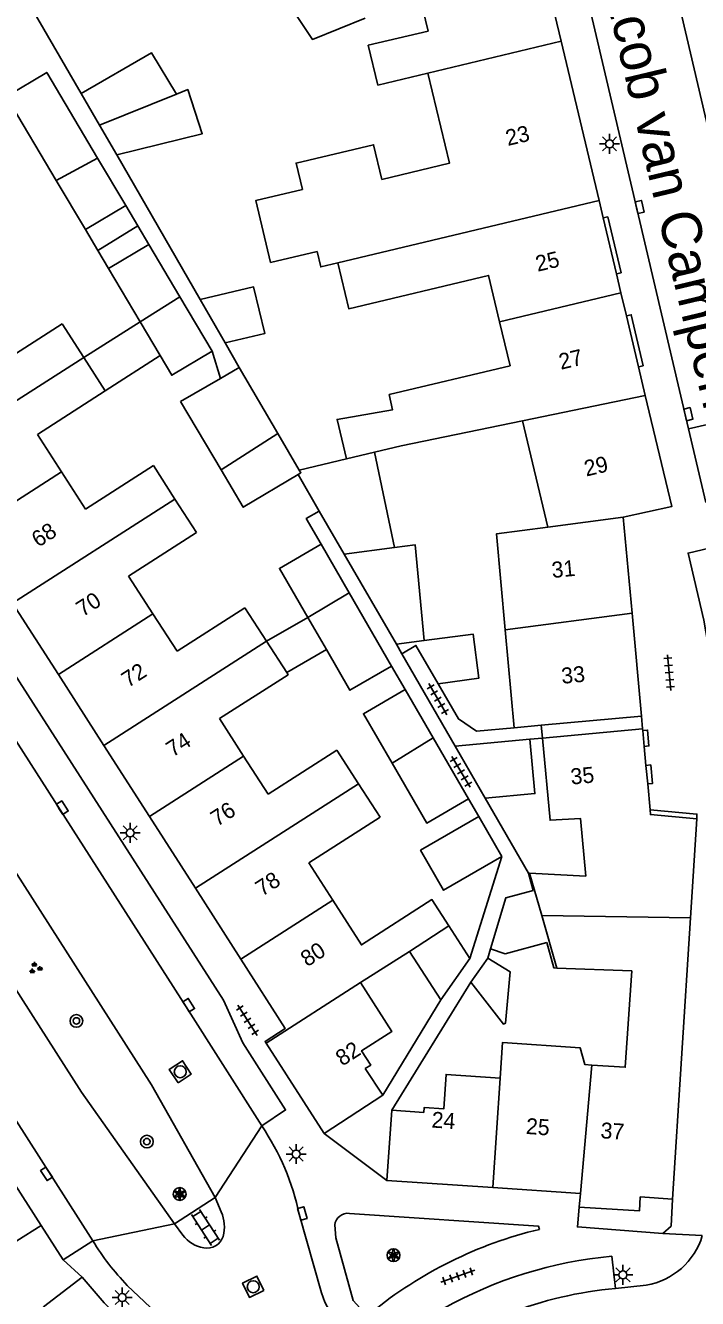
# Model space of a CAD drawing. Extents: x 132998 to 136004, y 396998 to 398512.
# Drawn here: x 133074.7 to 133116.9, y 397340.6 to 397420.4 of the extents above; entities that cross this region are included whole.
import ezdxf

# ---------------------------------------------------------------- set-up
doc = ezdxf.new("R2010")
doc.units = 0
for name, color, linetype in [('gg-afsc-erfafscheiding', 7, 'Continuous'), ('gg-anno-huisnummerreeks BGT', 7, 'Continuous'), ('gg-anno-openbare ruimte label', 7, 'Continuous'), ('gg-bbg-gedigitaliseerde bebouwing', 7, 'Continuous'), ('gg-bbg-gedigitaliseerde bebouwing onder overbouw', 7, 'Continuous'), ('gg-bbg-gedigitaliseerde bijgebouw', 7, 'Continuous'), ('gg-bbg-gedigitaliseerde overbouw', 7, 'Continuous'), ('gg-bbg-hoofdgebouw', 7, 'Continuous'), ('gg-bbg-luifel en loopbrug', 7, 'Continuous'), ('gg-bbg-pand overbouw', 7, 'Continuous'), ('gg-bbg-tussenscheiding', 7, 'Continuous'), ('gg-knt-verharding', 7, 'Continuous'), ('gg-knt-verharding nz', 7, 'Continuous'), ('gt-grn-weggrens', 7, 'Continuous'), ('gt-symb-boom', 7, 'Continuous'), ('gt-symb-groenvak', 7, 'Continuous'), ('gt-symb-klinker verharding', 7, 'Continuous'), ('gt-symb-kolk', 7, 'Continuous'), ('gt-symb-lichtmast', 7, 'Continuous'), ('gt-symb-rioolschacht', 7, 'Continuous'), ('gt-symb-solitaire heester', 7, 'Continuous'), ('gt-symb-tegel verharding', 7, 'Continuous')]:
    doc.layers.add(name, color=color, linetype=linetype)

# ---------------------------------------------------------------- blocks, each defined once
blk = doc.blocks.new('gt0-TEG1')
at = {"layer": 'gt-symb-tegel verharding'}
for p, q in [((-1.125, 0), (1.125, 0)), ((-0.9, -0.25), (-0.9, 0.25)), ((-0.45, -0.25), (-0.45, 0.25)), ((0, -0.25), (0, 0.25)), ((0.45, -0.25), (0.45, 0.25)), ((0.9, -0.25), (0.9, 0.25))]:
    blk.add_line(p, q, dxfattribs=at)
blk = doc.blocks.new('gt0-KOLK')
at = {"layer": 'gt-symb-kolk'}
blk.add_lwpolyline([(0, 0), (0.375, 0), (0.375, 0.4), (-0.375, 0.4), (-0.375, 0), (0, 0)], dxfattribs=at)
blk = doc.blocks.new('gt0-LMAST')
at = {"layer": 'gt-symb-lichtmast'}
for p, q in [((-0.182, 0.173), (-0.447, 0.438)), ((-0.005, 0.246), (-0.005, 0.621)), ((0.172, 0.173), (0.437, 0.438)), ((-0.255, -0.004), (-0.63, -0.004)), ((-0.182, -0.181), (-0.447, -0.446)), ((-0.005, -0.254), (-0.005, -0.629)), ((0.437, -0.446), (0.172, -0.181)), ((0.245, -0.004), (0.62, -0.004))]:
    blk.add_line(p, q, dxfattribs=at)
blk.add_circle((-0.005, -0.004), 0.25, dxfattribs=at)
blk = doc.blocks.new('gt0-SH')
at = {"layer": 'gt-symb-solitaire heester'}
blk.add_circle((0, 0), 0.4, dxfattribs=at)
for centre, start, end in [((-0.346, 0.2), 270, 30), ((-0.346, -0.2), 330, 90), ((0, 0.4), 210, 330), ((0.346, 0.2), 150, 270), ((0.346, -0.2), 90, 210), ((0, -0.4), 30, 150)]:
    blk.add_arc(centre, 0.4, start, end, dxfattribs=at)
blk = doc.blocks.new('gt0-RS')
at = {"layer": 'gt-symb-rioolschacht'}
blk.add_lwpolyline([(-0.5, -0.5), (0.5, -0.5), (0.5, 0.5), (-0.5, 0.5)], close=True, dxfattribs=at)
blk.add_circle((0, 0), 0.375, dxfattribs=at)
blk = doc.blocks.new('gt0-BOOM')
at = {"layer": 'gt-symb-boom'}
for radius in [0.4, 0.2]:
    blk.add_circle((0, 0), radius, dxfattribs=at)
blk = doc.blocks.new('gt0-KL1')
at = {"layer": 'gt-symb-klinker verharding'}
for p, q in [((-1.15, 0.3), (1.15, 0.3)), ((-1, -0.3), (-1, 0.3)), ((-0.5, 0.3), (-0.5, 0.45)), ((0, -0.3), (0, 0.3)), ((0.5, 0.3), (0.5, 0.45)), ((1, -0.3), (1, 0.3)), ((-1.15, -0.3), (1.15, -0.3)), ((-0.5, -0.45), (-0.5, -0.3)), ((0.5, -0.45), (0.5, -0.3))]:
    blk.add_line(p, q, dxfattribs=at)
blk = doc.blocks.new('gt0-GRVAK')
at = {"layer": 'gt-symb-groenvak'}
for p, q in [((-0.11, 0.189), (-0.228, 0.24)), ((-0.182, 0.153), (0.088, 0.153)), ((-0.091, 0.211), (-0.156, 0.322)), ((-0.047, 0.214), (-0.047, 0.393)), ((-0.004, 0.211), (0.061, 0.322)), ((0.015, 0.189), (0.133, 0.24)), ((0.262, -0.052), (0.197, 0.059)), ((0.305, -0.049), (0.305, 0.13)), ((0.349, -0.052), (0.414, 0.059)), ((-0.245, -0.228), (-0.363, -0.177)), ((-0.318, -0.264), (-0.047, -0.264)), ((-0.226, -0.206), (-0.291, -0.095)), ((-0.183, -0.203), (-0.183, -0.024)), ((-0.139, -0.206), (-0.074, -0.095)), ((-0.12, -0.228), (-0.002, -0.177)), ((0.243, -0.074), (0.125, -0.023)), ((0.17, -0.11), (0.441, -0.11)), ((0.368, -0.074), (0.486, -0.023))]:
    blk.add_line(p, q, dxfattribs=at)

msp = doc.modelspace()

# ---------------------------------------------------------------- linework, layer by layer
at = {"layer": 'gg-afsc-erfafscheiding'}
for p, q in [((133078.228, 397416.159), (133075.137, 397421.502)), ((133085.684, 397403.233), (133080.462, 397412.311)), ((133088.137, 397398.97), (133087.248, 397400.515)), ((133086.443, 397399.992), (133086.965, 397398.291)), ((133098.341, 397381.025), (133101.684, 397375.229)), ((133097.694, 397380.247), (133098.548, 397378.771)), ((133105.384, 397376.381), (133103.018, 397376.164)), ((133107.166, 397375.731), (133106.38, 397375.659)), ((133102.517, 397371.915), (133103.162, 397370.801)), ((133103.569, 397371.958), (133106.277, 397367.261)), ((133104.612, 397368.297), (133102.601, 397361.913)), ((133103.902, 397362.504), (133103.726, 397361.927)), ((133097.72, 397352.39), (133102.677, 397360.409)), ((133097.15, 397353.33), (133100.79, 397359.312))]:
    msp.add_line(p, q, dxfattribs=at)
for points in [[(133093.161, 397389.971), (133092.339, 397389.495), (133093.272, 397387.884)], [(133100.619, 397379.14), (133101.895, 397376.936), (133103.018, 397376.164)]]:
    msp.add_lwpolyline(points, dxfattribs=at)
at = {"layer": 'gg-bbg-gedigitaliseerde bebouwing'}
for p, q in [((133099.989, 397420.085), (133099.292, 397423.017)), ((133099.978, 397417.445), (133096.832, 397416.695)), ((133072.893, 397399.062), (133077.026, 397401.712)), ((133077.026, 397401.712), (133078.38, 397399.611)), ((133078.38, 397399.611), (133079.734, 397397.509)), ((133075.475, 397394.778), (133079.734, 397397.509)), ((133105.908, 397395.636), (133098.303, 397394.063)), ((133107.497, 397388.963), (133105.908, 397395.636)), ((133076.987, 397392.427), (133075.475, 397394.778)), ((133096.633, 397393.665), (133098.303, 397394.063)), ((133078.488, 397390.094), (133076.987, 397392.427)), ((133078.488, 397390.094), (133082.751, 397392.827)), ((133082.751, 397392.827), (133084.105, 397390.726)), ((133084.105, 397390.726), (133085.46, 397388.624)), ((133081.202, 397385.894), (133085.46, 397388.624)), ((133082.727, 397383.523), (133081.202, 397385.894)), ((133082.727, 397383.523), (133084.236, 397381.177)), ((133084.236, 397381.177), (133088.5, 397383.905)), ((133088.5, 397383.905), (133089.854, 397381.804)), ((133089.854, 397381.804), (133091.12, 397379.84)), ((133105.384, 397376.381), (133104.822, 397382.521)), ((133086.903, 397376.948), (133088.415, 397374.595)), ((133107.092, 397376.537), (133105.384, 397376.381)), ((133089.954, 397372.201), (133094.263, 397374.964)), ((133094.263, 397374.964), (133095.617, 397372.862)), ((133088.415, 397374.595), (133089.954, 397372.201)), ((133095.617, 397372.862), (133096.971, 397370.761)), ((133092.501, 397367.895), (133096.971, 397370.761)), ((133092.501, 397367.895), (133094.002, 397365.562)), ((133106.343, 397367.257), (133109.886, 397367.06)), ((133098.814, 397362.351), (133095.753, 397360.388)), ((133112.764, 397361.121), (133108.071, 397361.301))]:
    msp.add_line(p, q, dxfattribs=at)
for points in [[(133089.863, 397421.567), (133090.945, 397422.277), (133092.731, 397419.559), (133096.047, 397420.896)], [(133099.989, 397420.085), (133096.238, 397419.193), (133096.832, 397416.695)], [(133092.1, 397410.151), (133091.708, 397411.798), (133096.568, 397412.955), (133097.087, 397410.775), (133101.327, 397411.785), (133099.978, 397417.445)], [(133093.026, 397406.26), (133090.107, 397405.566), (133089.181, 397409.457), (133092.1, 397410.151)], [(133094.323, 397405.541), (133093.257, 397405.287), (133093.026, 397406.26)], [(133104.475, 397401.848), (133103.782, 397404.757), (133095.008, 397402.666), (133094.323, 397405.541)], [(133097.538, 397397.274), (133105.134, 397399.085), (133104.475, 397401.848)], [(133097.538, 397397.274), (133097.763, 397396.327), (133094.274, 397395.721), (133094.865, 397393.243)], [(133104.822, 397382.521), (133104.271, 397388.535), (133107.497, 397388.963)], [(133086.903, 397376.948), (133091.209, 397379.702), (133091.12, 397379.84)], [(133107.166, 397375.731), (133107.639, 397370.575), (133109.544, 397370.687), (133109.886, 397367.06)], [(133094.002, 397365.562), (133095.807, 397362.754), (133100.231, 397365.598), (133101.296, 397363.942)], [(133112.764, 397361.121), (133112.359, 397355.077), (133110.257, 397355.218)], [(133095.753, 397360.388), (133097.717, 397357.33), (133095.819, 397356.111), (133096.39, 397355.218), (133096.05, 397355)], [(133110.257, 397355.218), (133109.826, 397355.247), (133109.519, 397356.307), (133104.655, 397356.631), (133104.505, 397354.404)], [(133099.72, 397352.25), (133099.735, 397352.546), (133100.966, 397352.464), (133101.12, 397354.63), (133104.505, 397354.404)]]:
    msp.add_lwpolyline(points, dxfattribs=at)
at = {"layer": 'gg-bbg-gedigitaliseerde bebouwing onder overbouw'}
for p, q in [((133113.373, 397377.113), (133107.092, 397376.537)), ((133113.447, 397376.307), (133107.166, 397375.731))]:
    msp.add_line(p, q, dxfattribs=at)
at = {"layer": 'gg-bbg-gedigitaliseerde bijgebouw'}
for p, q in [((133079.379, 397414.177), (133078.228, 397416.159)), ((133073.584, 397415.893), (133076.656, 397410.715)), ((133080.462, 397412.311), (133079.379, 397414.177)), ((133081.02, 397409.133), (133079.251, 397412.115)), ((133076.656, 397410.715), (133078.487, 397407.63)), ((133078.487, 397407.63), (133081.02, 397409.133)), ((133082.466, 397406.697), (133079.932, 397405.193)), ((133084.411, 397403.417), (133082.466, 397406.697)), ((133079.932, 397405.193), (133081.921, 397401.841)), ((133086.443, 397399.992), (133084.411, 397403.417)), ((133085.684, 397403.233), (133087.248, 397400.515)), ((133081.921, 397401.841), (133083.18, 397399.719)), ((133088.137, 397398.97), (133086.965, 397398.291)), ((133088.137, 397398.97), (133090.559, 397394.837)), ((133084.462, 397396.842), (133086.965, 397398.291)), ((133084.462, 397396.842), (133086.996, 397392.565)), ((133090.559, 397394.837), (133091.907, 397392.538)), ((133094.865, 397393.243), (133091.907, 397392.538)), ((133097.888, 397387.688), (133096.633, 397393.665)), ((133091.833, 397392.265), (133093.161, 397389.971)), ((133093.161, 397389.971), (133094.726, 397387.269)), ((133093.272, 397387.884), (133095.034, 397384.841)), ((133094.726, 397387.269), (133097.998, 397381.618)), ((133095.034, 397384.841), (133097.694, 397380.247)), ((133092.442, 397383.29), (133093.606, 397381.278)), ((133097.998, 397381.618), (133098.341, 397381.025)), ((133100.3, 397375.744), (133098.548, 397378.771)), ((133102.517, 397371.915), (133100.3, 397375.744)), ((133104.612, 397368.297), (133103.162, 397370.801)), ((133106.277, 397367.261), (133106.343, 397367.257)), ((133106.57, 397366.172), (133106.277, 397367.261)), ((133102.601, 397361.913), (133101.296, 397363.942)), ((133098.814, 397362.351), (133100.79, 397359.312)), ((133100.79, 397359.312), (133102.601, 397361.913)), ((133102.677, 397360.409), (133103.726, 397361.927))]:
    msp.add_line(p, q, dxfattribs=at)
for points in [[(133078.228, 397416.159), (133082.64, 397418.715), (133084.199, 397416.12)], [(133079.251, 397412.115), (133076.062, 397417.49), (133073.528, 397415.987), (133073.584, 397415.893)], [(133080.462, 397412.311), (133085.823, 397413.641), (133084.911, 397416.407), (133084.199, 397416.12)], [(133087.248, 397400.515), (133089.737, 397401.109), (133089.04, 397404.033), (133085.684, 397403.233)], [(133083.18, 397399.719), (133083.909, 397398.489), (133086.443, 397399.992)], [(133091.833, 397392.265), (133088.394, 397390.205), (133086.996, 397392.565)], [(133092.442, 397383.29), (133090.658, 397386.371), (133093.272, 397387.884)], [(133099.746, 397381.85), (133099.168, 397387.858), (133097.888, 397387.688)], [(133100.619, 397379.14), (133103.171, 397379.478), (133102.811, 397382.255), (133099.746, 397381.85)], [(133093.606, 397381.278), (133095.08, 397378.733), (133097.694, 397380.247)], [(133100.619, 397379.14), (133099.227, 397381.546), (133098.341, 397381.025)], [(133097.734, 397374.148), (133095.934, 397377.258), (133098.548, 397378.771)], [(133097.734, 397374.148), (133099.903, 397370.402), (133102.517, 397371.915)], [(133103.162, 397370.801), (133099.515, 397368.69), (133100.965, 397366.186), (133104.612, 397368.297)], [(133106.57, 397366.172), (133104.873, 397365.716), (133103.902, 397362.504)], [(133107.447, 397362.909), (133104.826, 397362.204), (133103.902, 397362.504)], [(133108.071, 397361.301), (133107.878, 397361.308), (133107.447, 397362.909)], [(133102.677, 397360.409), (133104.712, 397357.79), (133104.838, 397357.844), (133105.137, 397361.071), (133103.726, 397361.927)]]:
    msp.add_lwpolyline(points, dxfattribs=at)
at = {"layer": 'gg-bbg-gedigitaliseerde overbouw'}
msp.add_line((133107.092, 397376.537), (133107.166, 397375.731), dxfattribs=at)
at = {"layer": 'gg-bbg-hoofdgebouw'}
for p, q in [((133108.338, 397419.438), (133107.01, 397425.03)), ((133110.711, 397409.446), (133108.338, 397419.438)), ((133110.969, 397408.36), (133110.711, 397409.446)), ((133111.801, 397404.854), (133110.969, 397408.36)), ((133112.086, 397403.655), (133111.801, 397404.854)), ((133112.428, 397402.214), (133112.086, 397403.655)), ((133113.188, 397399.017), (133112.428, 397402.214)), ((133113.612, 397397.23), (133113.188, 397399.017)), ((133112.781, 397383.574), (133112.23, 397389.59)), ((133076.793, 397379.72), (133073.923, 397384.196)), ((133113.373, 397377.113), (133112.781, 397383.574)), ((133076.793, 397379.72), (133079.645, 397375.273)), ((133113.456, 397376.208), (133113.447, 397376.307)), ((133113.547, 397375.212), (133113.456, 397376.208)), ((133079.645, 397375.273), (133082.509, 397370.807)), ((133113.657, 397374.017), (133113.547, 397375.212)), ((133113.764, 397372.852), (133113.657, 397374.017)), ((133113.913, 397371.229), (133113.764, 397372.852)), ((133082.509, 397370.807), (133085.395, 397366.308)), ((133116.447, 397364.456), (133116.84, 397370.66)), ((133085.395, 397366.308), (133088.242, 397361.868)), ((133115.33, 397346.8), (133116.447, 397364.456)), ((133089.83, 397356.591), (133093.46, 397350.93)), ((133097.15, 397353.33), (133096.05, 397355)), ((133093.46, 397350.93), (133097.15, 397353.33)), ((133097.4, 397347.98), (133097.72, 397352.39)), ((133099.72, 397352.25), (133097.72, 397352.39)), ((133104.042, 397347.532), (133097.4, 397347.98)), ((133104.042, 397347.532), (133109.54, 397347.16)), ((133109.54, 397347.16), (133109.47, 397346.3))]:
    msp.add_line(p, q, dxfattribs=at)
for points in [[(133112.23, 397389.59), (133115.27, 397390.25), (133113.612, 397397.23)], [(133116.84, 397370.66), (133113.94, 397370.93), (133113.913, 397371.229)], [(133088.242, 397361.868), (133091.03, 397357.52), (133089.76, 397356.7), (133089.83, 397356.591)], [(133115.33, 397346.8), (133113.3, 397346.95), (133113.25, 397346.07), (133109.47, 397346.3)]]:
    msp.add_lwpolyline(points, dxfattribs=at)
at = {"layer": 'gg-bbg-luifel en loopbrug'}
for p, q in [((133081.77, 397407.869), (133081.02, 397409.133)), ((133078.487, 397407.63), (133079.272, 397406.306)), ((133081.77, 397407.869), (133079.272, 397406.306)), ((133082.466, 397406.697), (133081.77, 397407.869)), ((133079.272, 397406.306), (133079.932, 397405.193)), ((133078.38, 397399.611), (133081.921, 397401.841)), ((133079.734, 397397.509), (133083.18, 397399.719)), ((133092.442, 397383.29), (133089.854, 397381.804)), ((133091.12, 397379.84), (133093.606, 397381.278)), ((133106.38, 397375.659), (133101.684, 397375.229)), ((133101.684, 397375.229), (133103.569, 397371.958))]:
    msp.add_line(p, q, dxfattribs=at)
msp.add_lwpolyline([(133103.569, 397371.958), (133106.693, 397372.245), (133106.38, 397375.659)], dxfattribs=at)
at = {"layer": 'gg-bbg-pand overbouw'}
msp.add_line((133113.373, 397377.113), (133113.447, 397376.307), dxfattribs=at)
at = {"layer": 'gg-bbg-tussenscheiding'}
for p, q in [((133108.338, 397419.438), (133099.978, 397417.445)), ((133079.379, 397414.177), (133084.199, 397416.12)), ((133079.251, 397412.115), (133076.656, 397410.715)), ((133094.323, 397405.541), (133110.711, 397409.446)), ((133081.921, 397401.841), (133084.411, 397403.417)), ((133104.475, 397401.848), (133112.086, 397403.655)), ((133068.217, 397393.093), (133078.38, 397399.611)), ((133113.612, 397397.23), (133105.908, 397395.636)), ((133090.559, 397394.837), (133086.996, 397392.565)), ((133094.865, 397393.243), (133096.633, 397393.665)), ((133071.075, 397388.636), (133076.987, 397392.427)), ((133073.923, 397384.196), (133084.105, 397390.726)), ((133112.23, 397389.59), (133107.497, 397388.963)), ((133094.726, 397387.269), (133097.888, 397387.688)), ((133095.034, 397384.841), (133092.442, 397383.29)), ((133076.793, 397379.72), (133082.727, 397383.523)), ((133112.781, 397383.574), (133104.822, 397382.521)), ((133079.645, 397375.273), (133089.854, 397381.804)), ((133097.998, 397381.618), (133099.746, 397381.85)), ((133097.734, 397374.148), (133100.3, 397375.744)), ((133082.509, 397370.807), (133088.415, 397374.595)), ((133085.395, 397366.308), (133095.617, 397372.862)), ((133107.115, 397364.596), (133106.343, 397367.257)), ((133088.242, 397361.868), (133094.002, 397365.562)), ((133107.115, 397364.596), (133108.071, 397361.301)), ((133116.447, 397364.456), (133107.115, 397364.596)), ((133101.296, 397363.942), (133098.814, 397362.351)), ((133095.753, 397360.388), (133089.83, 397356.591)), ((133110.257, 397355.218), (133109.54, 397347.16)), ((133104.505, 397354.404), (133104.042, 397347.532))]:
    msp.add_line(p, q, dxfattribs=at)
msp.add_lwpolyline([(133091.907, 397392.538), (133092.006, 397392.369), (133091.833, 397392.265)], dxfattribs=at)
at = {"layer": 'gg-knt-verharding'}
for p, q in [((133109.376, 397424.737), (133116.321, 397395.125)), ((133116.321, 397395.125), (133121.68, 397396.369)), ((133116.321, 397395.125), (133117.403, 397390.512)), ((133084.079, 397345.261), (133086.63, 397346.907)), ((133093.299, 397340.927), (133091.905, 397345.855)), ((133077.092, 397342.999), (133075.712, 397345.156)), ((133078.957, 397344.197), (133077.092, 397342.999)), ((133111.74, 397341.21), (133111.515, 397343.224)), ((133113.677, 397341.415), (133111.74, 397341.21))]:
    msp.add_line(p, q, dxfattribs=at)
for points in [[(133114.651, 397426.924), (133114.98, 397424.97), (133121.68, 397396.369)], [(133110.969, 397408.36), (133111.259, 397408.427), (133112.097, 397404.924), (133111.801, 397404.854)], [(133112.428, 397402.214), (133112.733, 397402.286), (133113.473, 397399.085), (133113.188, 397399.017)], [(133059.175, 397398.83), (133061.001, 397400.034), (133087.153, 397359.28), (133088.372, 397356.604), (133091.051, 397352.408), (133089.547, 397351.404)], [(133086.63, 397346.907), (133082.637, 397353.986), (133054.967, 397397.254)], [(133051.68, 397395.065), (133078.253, 397353.519), (133084.079, 397345.261)], [(133075.712, 397345.156), (133047.045, 397389.968), (133048.931, 397391.181)], [(133119.291, 397373.574), (133117.496, 397373.694), (133117.8, 397378.25), (133117.8, 397380.194), (133117.286, 397383.129), (133116.3, 397387.334), (133118.052, 397387.745)], [(133113.547, 397375.212), (133113.846, 397375.239), (133113.755, 397376.235), (133113.456, 397376.208)], [(133113.764, 397372.852), (133114.063, 397372.879), (133113.956, 397374.044), (133113.657, 397374.017)], [(133116.84, 397370.66), (133116.859, 397370.959), (133113.913, 397371.229)], [(133114.71, 397344.65), (133115.23, 397345.12), (133115.33, 397346.8)], [(133106.973, 397344.912), (133106.92, 397345.11), (133095.051, 397345.915)], [(133109.47, 397346.3), (133109.36, 397345.06), (133114.71, 397344.65)], [(133094.131, 397345.187), (133094.192, 397344.378), (133095.294, 397340.453), (133095.712, 397339.995), (133096.43, 397339.701)], [(133078.282, 397341.911), (133075.868, 397340.041), (133075.547, 397335.599)], [(133085.417, 397334.717), (133079.657, 397340.3), (133078.282, 397341.911)], [(133086.36, 397336.329), (133083.275, 397339.336), (133081.113, 397341.397)]]:
    msp.add_lwpolyline(points, dxfattribs=at)
for centre, radius, start, end in [((133076.582, 397342.619), 15.661, 11.92437, 34.12093), ((133094.957, 397345.089), 0.832, 83.50523, 173.20421), ((133113.172, 397319.099), 26.547, 103.50428, 129.09856), ((133112.943, 397345.789), 4.436, 279.5279, 343.32914), ((133091.906, 397351.937), 15.086, 210.87, 224.32254), ((133113.909, 397316.894), 26.439, 95.19416, 119.33211), ((133098.594, 397342.636), 5.564, 197.8841, 298.02181)]:
    msp.add_arc(centre, radius, start, end, dxfattribs=at)
at = {"layer": 'gg-knt-verharding nz'}
for p, q in [((133086.63, 397346.907), (133087.006, 397346.006)), ((133084.608, 397344.555), (133084.079, 397345.261))]:
    msp.add_line(p, q, dxfattribs=at)
for points in [[(133089.547, 397351.404), (133084.802, 397358.864), (133068.973, 397383.593), (133059.175, 397398.83)], [(133048.931, 397391.181), (133053.959, 397383.304), (133061.893, 397370.787), (133069.215, 397359.444), (133078.957, 397344.197)]]:
    msp.add_lwpolyline(points, dxfattribs=at)
for centre, radius, start, end in [((133084.987, 397345.077), 2.222, 344.23332, 24.71841), ((133086.186, 397345.657), 1.924, 214.92805, 261.82263), ((133086.129, 397344.77), 1.04, 257.97234, 343.44019), ((133113.965, 397316.821), 24.49, 95.21264, 111.40537)]:
    msp.add_arc(centre, radius, start, end, dxfattribs=at)
at = {"layer": 'gt-grn-weggrens'}
for p, q in [((133086.63, 397346.907), (133089.547, 397351.404)), ((133093.46, 397350.93), (133097.4, 397347.98)), ((133074.181, 397344.2), (133075.712, 397345.156)), ((133078.957, 397344.197), (133084.079, 397345.261)), ((133117.192, 397344.517), (133114.71, 397344.65)), ((133078.282, 397341.911), (133077.092, 397342.999))]:
    msp.add_line(p, q, dxfattribs=at)

# ---------------------------------------------------------------- block references
at = {"layer": 'gt-symb-boom'}
for p in [(133077.924, 397357.988), (133082.343, 397350.417)]:
    msp.add_blockref('gt0-BOOM', p, dxfattribs=at)
at = {"layer": 'gt-symb-groenvak'}
msp.add_blockref('gt0-GRVAK', (133075.334, 397361.292), dxfattribs=at)
at = {"layer": 'gt-symb-klinker verharding', "rotation": 122.95900987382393}
msp.add_blockref('gt0-KL1', (133086.022, 397345.033), dxfattribs=at)
at = {"layer": 'gt-symb-kolk'}
for p, rotation in [((133113.068, 397408.999), -76.82507339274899), ((133116.116, 397396.001), -76.82507339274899), ((133076.868, 397371.258), -57.3749644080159), ((133084.802, 397358.864), -57.53320054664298), ((133076.217, 397348.502), 122.62503559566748), ((133091.905, 397345.855), -74.21205294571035)]:
    msp.add_blockref('gt0-KOLK', p, dxfattribs=dict(at, rotation=rotation))
at = {"layer": 'gt-symb-lichtmast'}
for p in [(133111.378, 397413.008), (133081.301, 397369.783), (133091.715, 397349.641), (133112.219, 397342.06), (133080.801, 397340.636)]:
    msp.add_blockref('gt0-LMAST', p, dxfattribs=at)
at = {"layer": 'gt-symb-rioolschacht'}
for p, rotation in [((133084.44, 397354.798), 33.37220238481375), ((133089.014, 397341.313), 115.89914899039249)]:
    msp.add_blockref('gt0-RS', p, dxfattribs=dict(at, rotation=rotation))
at = {"layer": 'gt-symb-solitaire heester'}
for p in [(133084.403, 397347.127), (133097.818, 397343.29)]:
    msp.add_blockref('gt0-SH', p, dxfattribs=at)
at = {"layer": 'gt-symb-tegel verharding'}
for p, rotation in [((133115.115, 397379.838), 95.22036163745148), ((133100.597, 397378.17), 120.05032329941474), ((133102.049, 397373.617), -59.28180933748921), ((133088.663, 397358.031), -57.53320054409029), ((133101.852, 397341.974), 19.268414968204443)]:
    msp.add_blockref('gt0-TEG1', p, dxfattribs=dict(at, rotation=rotation))

# ---------------------------------------------------------------- texts
at = {"layer": 'gg-anno-huisnummerreeks BGT'}
for s, rotation, p in [('23', 13.4, (133104.987, 397412.87)), ('25', 13.4, (133106.861, 397404.978)), ('27', 13.4, (133108.321, 397398.832)), ('29', 13.4, (133109.912, 397392.132)), ('68', 32.7, (133075.528, 397387.663)), ('31', 5.2, (133107.782, 397385.774)), ('70', 32.7, (133078.321, 397383.307)), ('72', 32.7, (133081.17, 397378.864)), ('33', 5.2, (133108.39, 397379.134)), ('74', 32.7, (133083.966, 397374.506)), ('35', 5.2, (133108.969, 397372.812)), ('76', 32.7, (133086.758, 397370.152)), ('78', 32.7, (133089.571, 397365.767)), ('80', 32.7, (133092.403, 397361.35)), ('82', 32.7, (133094.601, 397355.12)), ('24', 356.1, (133100.181, 397351.301)), ('25', 356.1, (133106.099, 397350.901)), ('37', 356.4, (133110.786, 397350.63))]:
    msp.add_text(s, height=1, rotation=rotation, dxfattribs=at).set_placement(p)
at = {"layer": 'gg-anno-openbare ruimte label'}
msp.add_text('Jacob van Campenstraat', height=2.5, rotation=283.4, dxfattribs=at).set_placement((133110.653, 397424.242))

doc.saveas('drawing.dxf')
